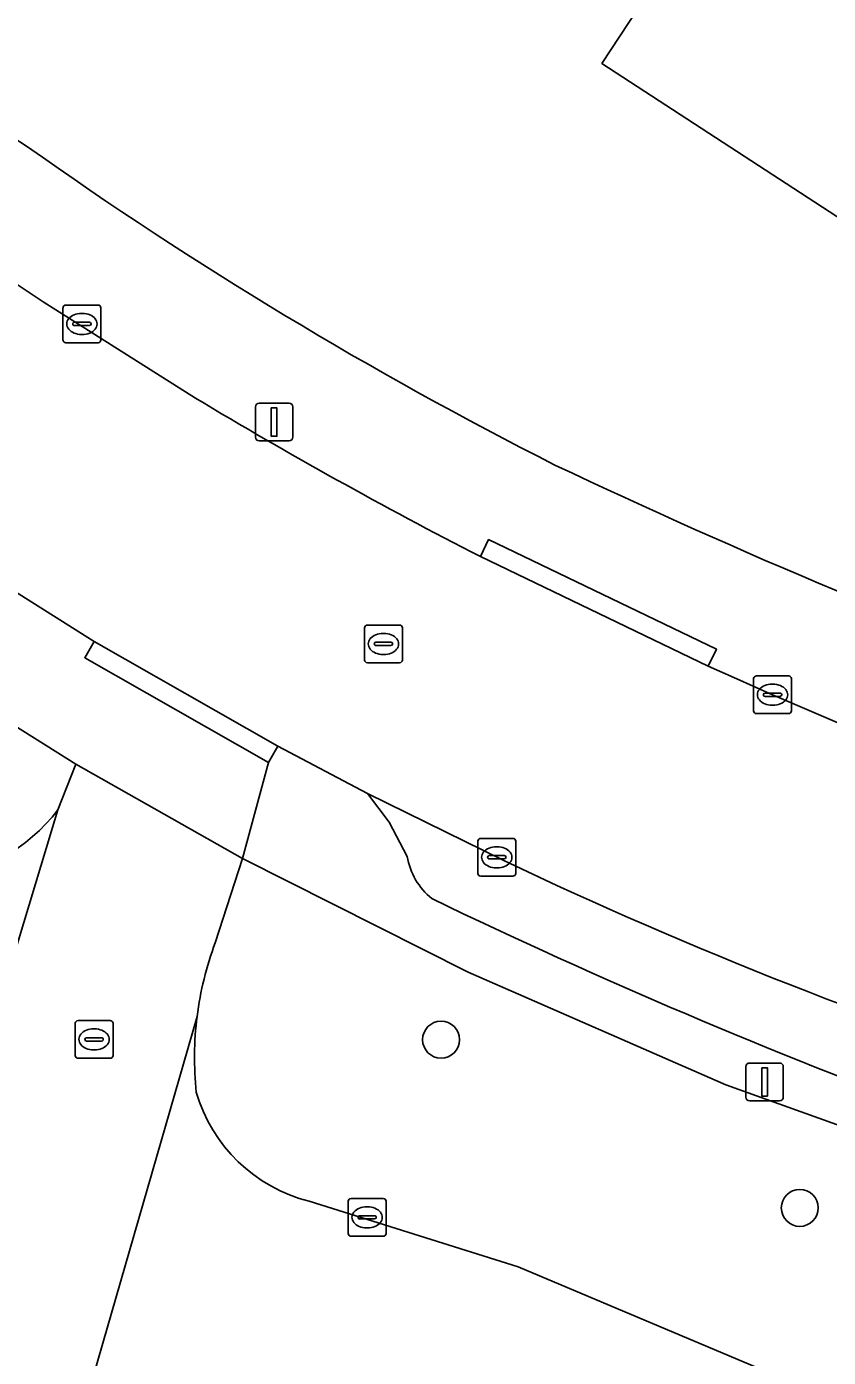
# Model space of a CAD drawing. Extents: x 162184 to 163154, y 385507 to 386516.
# Drawn here: x 162805.12 to 162826.34, y 386200.46 to 386235.69 of the extents above; entities that cross this region are included whole.
import ezdxf

# ---------------------------------------------------------------- set-up
doc = ezdxf.new("R2010")
doc.units = 0
for name, color, linetype in [('IMGEO_Boom', 7, 'Continuous'), ('IMGEO_Erf', 7, 'Continuous'), ('IMGEO_Groenvoorziening', 7, 'Continuous'), ('IMGEO_Kolk', 7, 'Continuous'), ('IMGEO_Lichtmast', 7, 'Continuous'), ('IMGEO_Pand', 7, 'Continuous'), ('IMGEO_Parkeervlak_open', 7, 'Continuous'), ('IMGEO_Rijbaan_lokaal_gesloten', 7, 'Continuous'), ('IMGEO_Rijbaan_lokaal_open', 7, 'Continuous'), ('IMGEO_Rioolput', 7, 'Continuous'), ('IMGEO_Voetpad_open', 7, 'Continuous')]:
    doc.layers.add(name, color=color, linetype=linetype)

msp = doc.modelspace()

# ---------------------------------------------------------------- linework, layer by layer
at = {"layer": 'IMGEO_Boom'}
for centre in [(162816.089, 386208.868), (162825.58, 386204.414)]:
    msp.add_circle(centre, 0.489, dxfattribs=at)
at = {"layer": 'IMGEO_Erf'}
for points in [[(162732.367, 386361.489), (162726.815, 386365.179), (162725.455, 386363.095), (162689.488, 386307.968), (162695.171, 386304.265), (162697.61, 386302.685), (162711.738, 386293.458), (162766.229, 386257.869), (162771.924, 386254.15), (162776.446, 386251.199), (162778.287, 386250), (162805.125, 386232.524)], [(162834.82, 386225.275), (162820.343, 386234.71), (162827.472, 386245.542), (162824.108, 386245.949), (162824.067, 386245.61), (162808.699, 386247.256), (162808.993, 386250), (162809.499, 386254.722), (162785.301, 386257.313), (162785.834, 386262.285), (162788.544, 386287.59), (162781.853, 386288.307), (162784.466, 386312.014), (162796.467, 386310.716), (162793.898, 386286.887), (162796.383, 386286.621), (162795.888, 386281.992), (162806.718, 386280.832), (162808.575, 386298.179), (162804.9, 386298.573), (162807.115, 386319.261), (162806.307, 386319.347), (162807.645, 386331.842), (162829.142, 386329.54)]]:
    msp.add_lwpolyline(points, dxfattribs=at)
for centre, radius, start, end in [((162868.619, 386321.828), 109.575, 234.58751, 243.13479), ((162896.54, 386387.451), 180.795, 244.63962, 249.80296)]:
    msp.add_arc(centre, radius, start, end, dxfattribs=at)
at = {"layer": 'IMGEO_Groenvoorziening'}
for points in [[(162823.626, 386207.67), (162816.809, 386210.651), (162810.832, 386213.668), (162810.114, 386211.432)], [(162812.602, 386204.59), (162818.127, 386202.857), (162825.575, 386199.713), (162828.781, 386197.871), (162832.316, 386204.621), (162831.471, 386204.861), (162823.626, 386207.67)]]:
    msp.add_lwpolyline(points, dxfattribs=at)
for centre, radius, start, end in [((162818.309, 386208.38), 8.745, 159.571, 172.7444), ((162818.267, 386208.395), 8.701, 172.8092, 186.0483), ((162813.636, 386208.649), 4.189, 196.238, 255.712)]:
    msp.add_arc(centre, radius, start, end, dxfattribs=at)
at = {"layer": 'IMGEO_Kolk'}
for p, q in [((162806.087, 386227.389), (162806.087, 386228.241)), ((162806.162, 386228.315), (162807.014, 386228.315)), ((162807.088, 386228.241), (162807.088, 386227.389)), ((162806.346, 386227.809), (162806.346, 386227.821)), ((162806.389, 386227.858), (162806.787, 386227.858)), ((162806.575, 386228.095), (162806.6, 386228.095)), ((162806.83, 386227.821), (162806.83, 386227.809)), ((162806.784, 386227.772), (162806.386, 386227.772)), ((162806.598, 386227.535), (162806.573, 386227.535)), ((162807.014, 386227.315), (162806.162, 386227.315)), ((162824.359, 386217.573), (162824.359, 386218.425)), ((162824.434, 386218.499), (162825.286, 386218.499)), ((162824.847, 386218.279), (162824.872, 386218.279)), ((162825.36, 386218.425), (162825.36, 386217.573)), ((162824.618, 386217.993), (162824.618, 386218.005)), ((162825.056, 386217.956), (162824.658, 386217.956)), ((162824.661, 386218.042), (162825.059, 386218.042)), ((162825.102, 386218.005), (162825.102, 386217.993)), ((162824.87, 386217.719), (162824.845, 386217.719)), ((162825.286, 386217.499), (162824.434, 386217.499)), ((162817.063, 386213.27), (162817.063, 386214.122)), ((162817.138, 386214.196), (162817.99, 386214.196)), ((162818.064, 386214.122), (162818.064, 386213.27)), ((162817.322, 386213.69), (162817.322, 386213.702)), ((162817.365, 386213.739), (162817.763, 386213.739)), ((162817.551, 386213.976), (162817.576, 386213.976)), ((162817.806, 386213.702), (162817.806, 386213.69)), ((162817.76, 386213.653), (162817.362, 386213.653)), ((162817.574, 386213.416), (162817.549, 386213.416)), ((162817.99, 386213.196), (162817.138, 386213.196)), ((162813.633, 386203.738), (162813.633, 386204.59)), ((162813.708, 386204.664), (162814.56, 386204.664)), ((162814.634, 386204.59), (162814.634, 386203.738)), ((162813.935, 386204.207), (162814.333, 386204.207)), ((162814.121, 386204.444), (162814.146, 386204.444)), ((162813.892, 386204.158), (162813.892, 386204.17)), ((162814.33, 386204.121), (162813.932, 386204.121)), ((162814.144, 386203.884), (162814.119, 386203.884)), ((162814.376, 386204.17), (162814.376, 386204.158)), ((162814.56, 386203.664), (162813.708, 386203.664))]:
    msp.add_line(p, q, dxfattribs=at)
for points in [[(162806.087, 386227.389), (162806.087, 386228.241)], [(162806.162, 386228.315), (162807.014, 386228.315)], [(162807.088, 386228.241), (162807.088, 386227.389)], [(162807.014, 386227.315), (162806.162, 386227.315)], [(162824.359, 386217.573), (162824.359, 386218.425)], [(162824.434, 386218.499), (162825.286, 386218.499)], [(162825.36, 386218.425), (162825.36, 386217.573)], [(162825.286, 386217.499), (162824.434, 386217.499)], [(162817.063, 386213.27), (162817.063, 386214.122)], [(162817.138, 386214.196), (162817.99, 386214.196)], [(162818.064, 386214.122), (162818.064, 386213.27)], [(162817.99, 386213.196), (162817.138, 386213.196)], [(162813.633, 386203.738), (162813.633, 386204.59)], [(162813.708, 386204.664), (162814.56, 386204.664)], [(162814.634, 386204.59), (162814.634, 386203.738)], [(162814.56, 386203.664), (162813.708, 386203.664)]]:
    msp.add_lwpolyline(points, dxfattribs=at)
for centre, radius, start, end in [((162806.164, 386228.239), 0.0765, 91.552, 178.448), ((162806.164, 386228.239), 0.0765, 91.552, 178.448), ((162807.012, 386228.239), 0.0765, 1.552, 88.448), ((162807.012, 386228.239), 0.0765, 1.552, 88.448), ((162806.386, 386227.818), 0.0403, 85.8775, 175.7526), ((162806.383, 386227.808), 0.0366, 178.938, 274.7102), ((162806.787, 386227.815), 0.043, 264.8664, 352.4533), ((162806.791, 386227.82), 0.0386, 1.7309, 96.639), ((162806.164, 386227.391), 0.0765, 181.552, 268.448), ((162806.164, 386227.391), 0.0765, 181.552, 268.448), ((162807.012, 386227.391), 0.0765, 271.552, 358.448), ((162807.012, 386227.391), 0.0765, 271.552, 358.448), ((162824.436, 386218.423), 0.0765, 91.552, 178.448), ((162824.436, 386218.423), 0.0765, 91.552, 178.448), ((162825.284, 386218.423), 0.0765, 1.552, 88.448), ((162825.284, 386218.423), 0.0765, 1.552, 88.448), ((162824.658, 386218.002), 0.0403, 85.8775, 175.7526), ((162824.655, 386217.992), 0.0366, 178.938, 274.7102), ((162825.059, 386217.999), 0.043, 264.8664, 352.4533), ((162825.063, 386218.004), 0.0386, 1.7309, 96.639), ((162824.436, 386217.575), 0.0765, 181.552, 268.448), ((162824.436, 386217.575), 0.0765, 181.552, 268.448), ((162825.284, 386217.575), 0.0765, 271.552, 358.448), ((162825.284, 386217.575), 0.0765, 271.552, 358.448), ((162817.14, 386214.12), 0.0765, 91.552, 178.448), ((162817.14, 386214.12), 0.0765, 91.552, 178.448), ((162817.988, 386214.12), 0.0765, 1.552, 88.448), ((162817.988, 386214.12), 0.0765, 1.552, 88.448), ((162817.362, 386213.699), 0.0403, 85.8775, 175.7526), ((162817.359, 386213.689), 0.0366, 178.938, 274.7102), ((162817.763, 386213.696), 0.043, 264.8664, 352.4533), ((162817.767, 386213.701), 0.0386, 1.7309, 96.639), ((162817.14, 386213.272), 0.0765, 181.552, 268.448), ((162817.14, 386213.272), 0.0765, 181.552, 268.448), ((162817.988, 386213.272), 0.0765, 271.552, 358.448), ((162817.988, 386213.272), 0.0765, 271.552, 358.448), ((162813.71, 386204.588), 0.0765, 91.552, 178.448), ((162813.71, 386204.588), 0.0765, 91.552, 178.448), ((162814.558, 386204.588), 0.0765, 1.552, 88.448), ((162814.558, 386204.588), 0.0765, 1.552, 88.448), ((162813.932, 386204.167), 0.0403, 85.8775, 175.7526), ((162814.337, 386204.169), 0.0386, 1.7309, 96.639), ((162813.929, 386204.157), 0.0366, 178.938, 274.7102), ((162814.333, 386204.164), 0.043, 264.8664, 352.4533), ((162813.71, 386203.74), 0.0765, 181.552, 268.448), ((162813.71, 386203.74), 0.0765, 181.552, 268.448), ((162814.558, 386203.74), 0.0765, 271.552, 358.448), ((162814.558, 386203.74), 0.0765, 271.552, 358.448)]:
    msp.add_arc(centre, radius, start, end, dxfattribs=at)
for centre, major_axis, ratio, start_param, end_param in [((162806.574, 386227.815), (-0.387, 0.002), 0.722429, 4.712389, 7.853982), ((162806.599, 386227.815), (-0.39, 0.002), 0.717154, 1.570796, 4.712389), ((162824.846, 386217.999), (-0.387, 0.002), 0.722429, 4.712389, 7.853982), ((162824.871, 386217.999), (-0.39, 0.002), 0.717154, 1.570796, 4.712389), ((162817.55, 386213.696), (-0.387, 0.002), 0.722429, 4.712389, 7.853982), ((162817.575, 386213.696), (-0.39, 0.002), 0.717154, 1.570796, 4.712389), ((162814.12, 386204.164), (-0.387, 0.002), 0.722429, 4.712389, 7.853982), ((162814.145, 386204.164), (-0.39, 0.002), 0.717154, 1.570796, 4.712389)]:
    msp.add_ellipse(centre, major_axis=major_axis, ratio=ratio, start_param=start_param, end_param=end_param, dxfattribs=at)
at = {"layer": 'IMGEO_Lichtmast'}
for p, q in [((162811.277, 386225.717), (162812.067, 386225.717)), ((162812.067, 386225.717), (162811.277, 386225.717)), ((162811.177, 386224.817), (162811.177, 386225.617)), ((162811.177, 386225.617), (162811.177, 386224.817)), ((162812.167, 386225.617), (162812.167, 386224.817)), ((162812.167, 386224.817), (162812.167, 386225.617)), ((162812.067, 386224.717), (162811.277, 386224.717)), ((162811.277, 386224.717), (162812.067, 386224.717)), ((162824.154, 386207.35), (162824.154, 386208.15)), ((162824.154, 386208.15), (162824.154, 386207.35)), ((162824.254, 386208.25), (162825.044, 386208.25)), ((162825.044, 386208.25), (162824.254, 386208.25)), ((162825.144, 386208.15), (162825.144, 386207.35)), ((162825.144, 386207.35), (162825.144, 386208.15)), ((162825.044, 386207.25), (162824.254, 386207.25)), ((162824.254, 386207.25), (162825.044, 386207.25))]:
    msp.add_line(p, q, dxfattribs=at)
for points in [[(162811.597, 386225.592), (162811.747, 386225.592), (162811.747, 386224.842), (162811.597, 386224.842), (162811.597, 386225.592)], [(162824.574, 386208.125), (162824.724, 386208.125), (162824.724, 386207.375), (162824.574, 386207.375), (162824.574, 386208.125)]]:
    msp.add_lwpolyline(points, dxfattribs=at)
for centre, start, end in [((162811.277, 386225.617), 90, 180), ((162811.277, 386225.617), 90, 180), ((162812.067, 386225.617), 0, 90), ((162812.067, 386225.617), 360, 90), ((162811.277, 386224.817), 180, 270), ((162811.277, 386224.817), 180, 270), ((162812.067, 386224.817), 270, 0), ((162812.067, 386224.817), 270, 0), ((162824.254, 386208.15), 90, 180), ((162824.254, 386208.15), 90, 180), ((162825.044, 386208.15), 0, 90), ((162825.044, 386208.15), 360, 90), ((162824.254, 386207.35), 180, 270), ((162824.254, 386207.35), 180, 270), ((162825.044, 386207.35), 270, 0), ((162825.044, 386207.35), 270, 0)]:
    msp.add_arc(centre, 0.1, start, end, dxfattribs=at)
at = {"layer": 'IMGEO_Pand'}
msp.add_lwpolyline([(162829.142, 386329.54), (162807.645, 386331.842), (162806.307, 386319.347), (162807.115, 386319.261), (162804.9, 386298.573), (162808.575, 386298.179), (162806.718, 386280.832), (162795.888, 386281.992), (162796.383, 386286.621), (162793.898, 386286.887), (162796.467, 386310.716), (162784.466, 386312.014), (162781.853, 386288.307), (162788.544, 386287.59), (162785.834, 386262.285), (162785.301, 386257.313), (162809.499, 386254.722), (162808.993, 386250), (162808.699, 386247.256), (162824.067, 386245.61), (162824.108, 386245.949), (162827.472, 386245.542), (162820.343, 386234.71), (162834.82, 386225.275)], dxfattribs=at)
at = {"layer": 'IMGEO_Parkeervlak_open'}
msp.add_lwpolyline([(162817.749, 386213.609), (162814.144, 386215.387), (162814.718, 386214.629), (162815.191, 386213.717)], dxfattribs=at)
for centre, radius, start, end in [((162817.021, 386214.039), 1.858, 189.9767, 230.6575), ((162869.29, 386321.987), 120.009, 244.56561, 252.46007), ((162883.813, 386353.429), 156.372, 244.2359, 249.6501)]:
    msp.add_arc(centre, radius, start, end, dxfattribs=at)
at = {"layer": 'IMGEO_Rijbaan_lokaal_gesloten'}
for points in [[(162809.59, 386225.853), (162805.562, 386228.398), (162802.668, 386230.321), (162794.478, 386235.685)], [(162790.406, 386230.058), (162798.561, 386224.765), (162801.925, 386222.544), (162802.429, 386222.231), (162806.91, 386219.41), (162811.775, 386216.636), (162814.144, 386215.387), (162817.749, 386213.609)], [(162823.918, 386218.419), (162823.155, 386218.759), (162817.13, 386221.655)]]:
    msp.add_lwpolyline(points, dxfattribs=at)
for centre, radius, start, end in [((162876.178, 386336.581), 129.208, 238.97875, 242.80628), ((162859.261, 386295.953), 85.209, 245.49467, 255.61511), ((162869.29, 386321.987), 120.009, 244.56561, 252.46007)]:
    msp.add_arc(centre, radius, start, end, dxfattribs=at)
at = {"layer": 'IMGEO_Rijbaan_lokaal_open'}
for points in [[(162736.303, 386230.68), (162735.374, 386227.671), (162798.523, 386208.705), (162798.77, 386208.624), (162799.211, 386208.445), (162799.633, 386208.228), (162800.035, 386207.974), (162800.412, 386207.685), (162800.762, 386207.364), (162801.082, 386207.012), (162801.369, 386206.633), (162801.621, 386206.231), (162801.836, 386205.807), (162802.013, 386205.366), (162802.149, 386204.91), (162802.244, 386204.445), (162802.298, 386203.973), (162802.308, 386203.498), (162802.277, 386203.023), (162802.203, 386202.554), (162805.951, 386214.949)], [(162810.114, 386211.432), (162810.832, 386213.668), (162806.428, 386216.163), (162805.951, 386214.949), (162802.203, 386202.554), (162802.087, 386202.093), (162801.617, 386200.521), (162792.316, 386169.409), (162791.195, 386165.649), (162789.572, 386160.218), (162788.613, 386157.012), (162780.12, 386128.592), (162779.18, 386125.446), (162787.51, 386122.905)], [(162784.988, 386127.668), (162786.125, 386131.47), (162804.682, 386193.553), (162805.006, 386194.637), (162805.135, 386195.057), (162805.356, 386195.62), (162805.626, 386196.161), (162805.944, 386196.676), (162809.634, 386209.484)], [(162809.634, 386209.484), (162805.944, 386196.676)], [(162818.127, 386202.857), (162812.602, 386204.59)], [(162837.448, 386182.223), (162838.263, 386184.943), (162839.933, 386190.517), (162832.14, 386195.941), (162828.781, 386197.871), (162825.575, 386199.713), (162818.127, 386202.857)]]:
    msp.add_lwpolyline(points, dxfattribs=at)
for centre, radius, start, end in [((162802.193, 386217.825), 4.732, 275.6757, 322.5724), ((162818.309, 386208.38), 8.745, 159.571, 172.7444), ((162818.267, 386208.395), 8.701, 172.8092, 186.0483), ((162813.636, 386208.649), 4.189, 196.238, 255.712)]:
    msp.add_arc(centre, radius, start, end, dxfattribs=at)
at = {"layer": 'IMGEO_Rioolput'}
for p, q in [((162814.065, 386218.918), (162814.065, 386219.77)), ((162814.14, 386219.844), (162814.992, 386219.844)), ((162815.066, 386219.77), (162815.066, 386218.918)), ((162814.324, 386219.338), (162814.324, 386219.35)), ((162814.367, 386219.387), (162814.765, 386219.387)), ((162814.553, 386219.624), (162814.578, 386219.624)), ((162814.808, 386219.35), (162814.808, 386219.338)), ((162814.762, 386219.301), (162814.364, 386219.301)), ((162814.576, 386219.064), (162814.551, 386219.064)), ((162814.992, 386218.844), (162814.14, 386218.844)), ((162806.41, 386208.449), (162806.41, 386209.301)), ((162806.485, 386209.375), (162807.337, 386209.375)), ((162806.898, 386209.155), (162806.923, 386209.155)), ((162807.411, 386209.301), (162807.411, 386208.449)), ((162806.669, 386208.869), (162806.669, 386208.881)), ((162807.107, 386208.832), (162806.709, 386208.832)), ((162806.712, 386208.918), (162807.11, 386208.918)), ((162807.153, 386208.881), (162807.153, 386208.869)), ((162806.921, 386208.595), (162806.896, 386208.595)), ((162807.337, 386208.375), (162806.485, 386208.375))]:
    msp.add_line(p, q, dxfattribs=at)
for points in [[(162814.065, 386218.918), (162814.065, 386219.77)], [(162814.14, 386219.844), (162814.992, 386219.844)], [(162815.066, 386219.77), (162815.066, 386218.918)], [(162814.992, 386218.844), (162814.14, 386218.844)], [(162806.41, 386208.449), (162806.41, 386209.301)], [(162806.485, 386209.375), (162807.337, 386209.375)], [(162807.411, 386209.301), (162807.411, 386208.449)], [(162807.337, 386208.375), (162806.485, 386208.375)]]:
    msp.add_lwpolyline(points, dxfattribs=at)
for centre, radius, start, end in [((162814.142, 386219.768), 0.0765, 91.552, 178.448), ((162814.142, 386219.768), 0.0765, 91.552, 178.448), ((162814.99, 386219.768), 0.0765, 1.552, 88.448), ((162814.99, 386219.768), 0.0765, 1.552, 88.448), ((162814.364, 386219.347), 0.0403, 85.8775, 175.7526), ((162814.361, 386219.337), 0.0366, 178.938, 274.7102), ((162814.765, 386219.344), 0.043, 264.8664, 352.4533), ((162814.769, 386219.349), 0.0386, 1.7309, 96.639), ((162814.142, 386218.92), 0.0765, 181.552, 268.448), ((162814.142, 386218.92), 0.0765, 181.552, 268.448), ((162814.99, 386218.92), 0.0765, 271.552, 358.448), ((162814.99, 386218.92), 0.0765, 271.552, 358.448), ((162806.487, 386209.299), 0.0765, 91.552, 178.448), ((162806.487, 386209.299), 0.0765, 91.552, 178.448), ((162807.335, 386209.299), 0.0765, 1.552, 88.448), ((162807.335, 386209.299), 0.0765, 1.552, 88.448), ((162806.709, 386208.878), 0.0403, 85.8775, 175.7526), ((162806.706, 386208.868), 0.0366, 178.938, 274.7102), ((162807.11, 386208.875), 0.043, 264.8664, 352.4533), ((162807.114, 386208.88), 0.0386, 1.7309, 96.639), ((162806.487, 386208.451), 0.0765, 181.552, 268.448), ((162806.487, 386208.451), 0.0765, 181.552, 268.448), ((162807.335, 386208.451), 0.0765, 271.552, 358.448), ((162807.335, 386208.451), 0.0765, 271.552, 358.448)]:
    msp.add_arc(centre, radius, start, end, dxfattribs=at)
for centre, major_axis, ratio, start_param, end_param in [((162814.552, 386219.344), (-0.387, 0.002), 0.722429, 4.712389, 7.853982), ((162814.577, 386219.344), (-0.39, 0.002), 0.717154, 1.570796, 4.712389), ((162806.897, 386208.875), (-0.387, 0.002), 0.722429, 4.712389, 7.853982), ((162806.922, 386208.875), (-0.39, 0.002), 0.717154, 1.570796, 4.712389)]:
    msp.add_ellipse(centre, major_axis=major_axis, ratio=ratio, start_param=start_param, end_param=end_param, dxfattribs=at)
at = {"layer": 'IMGEO_Voetpad_open'}
for points in [[(162739.247, 386260.521), (162742.885, 386257.369), (162754.209, 386250), (162776.216, 386235.679), (162787.604, 386228.272), (162800.571, 386219.838), (162806.428, 386216.163), (162810.832, 386213.668), (162811.526, 386216.203), (162806.662, 386218.977), (162806.91, 386219.41), (162802.429, 386222.231)], [(162805.125, 386232.524), (162778.287, 386250), (162776.446, 386251.199), (162775.939, 386250), (162775.213, 386248.285), (162789.989, 386238.595), (162793.795, 386236.132)], [(162795.252, 386235.511), (162796.22, 386235.255), (162796.95, 386234.941), (162800.333, 386232.738), (162800.893, 386232.229), (162801.523, 386231.401), (162802.668, 386230.321), (162805.562, 386228.398), (162809.59, 386225.853)], [(162817.13, 386221.655), (162817.348, 386222.104), (162823.373, 386219.208), (162823.155, 386218.759), (162823.918, 386218.419)], [(162806.428, 386216.163), (162800.571, 386219.838)], [(162815.191, 386213.717), (162814.718, 386214.629), (162814.144, 386215.387), (162811.775, 386216.636), (162811.526, 386216.203), (162810.832, 386213.668), (162816.809, 386210.651), (162823.626, 386207.67), (162831.471, 386204.861), (162832.316, 386204.621), (162833.947, 386204.157), (162838.465, 386203.152), (162841.929, 386202.702), (162847.032, 386202.076), (162847.677, 386201.997), (162848.592, 386201.967), (162854.152, 386201.782), (162857.46, 386201.845), (162890.128, 386204.144)], [(162805.951, 386214.949), (162806.428, 386216.163)]]:
    msp.add_lwpolyline(points, dxfattribs=at)
for points in [[(162817.13, 386221.655), (162823.155, 386218.759), (162823.373, 386219.208), (162817.348, 386222.104)], [(162806.91, 386219.41), (162806.662, 386218.977), (162811.526, 386216.203), (162811.775, 386216.636)]]:
    msp.add_lwpolyline(points, close=True, dxfattribs=at)
for centre, radius, start, end in [((162868.619, 386321.828), 109.575, 234.58751, 243.13479), ((162876.178, 386336.581), 129.208, 238.97875, 242.80628), ((162896.54, 386387.451), 180.795, 244.63962, 249.80296), ((162859.261, 386295.953), 85.209, 245.49467, 255.61511), ((162802.193, 386217.825), 4.732, 275.6757, 322.5724), ((162817.021, 386214.039), 1.858, 189.9767, 230.6575), ((162883.813, 386353.429), 156.372, 244.2359, 249.6501)]:
    msp.add_arc(centre, radius, start, end, dxfattribs=at)

doc.saveas('drawing.dxf')
